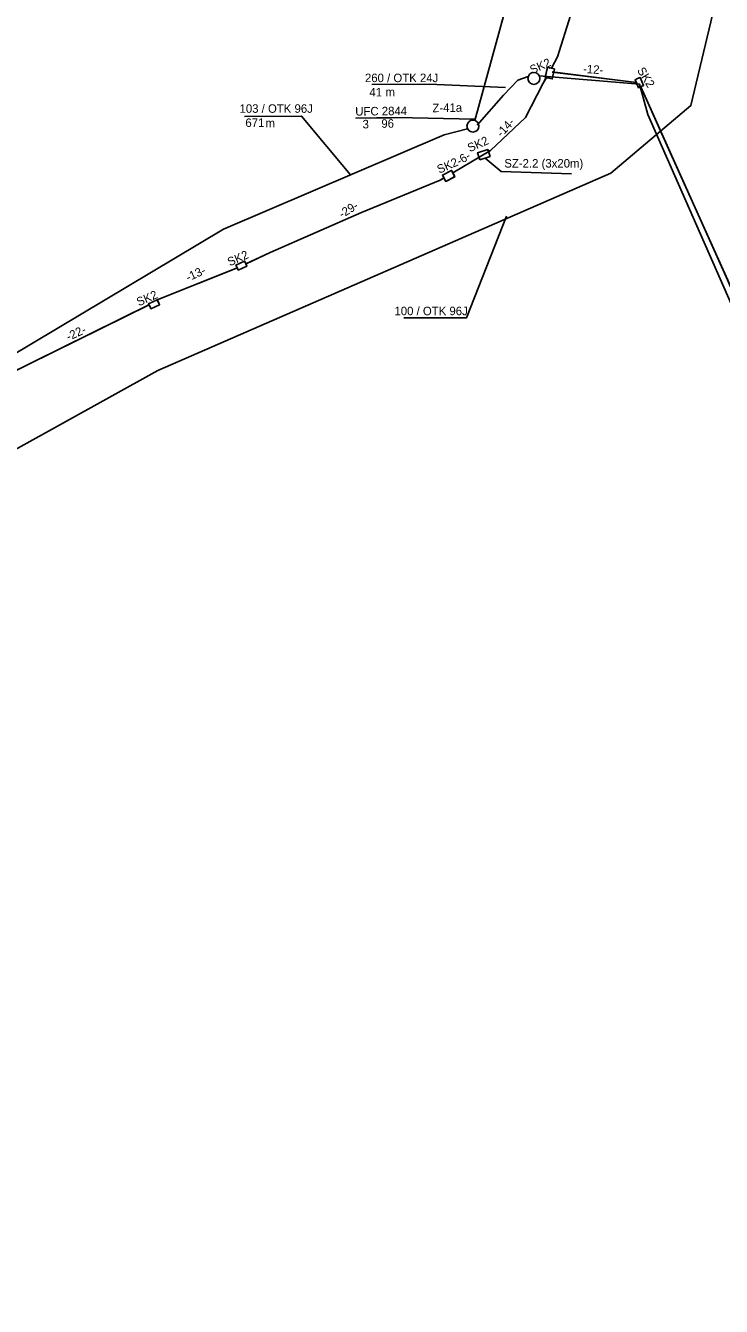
# Model space of a CAD drawing. Extents: x 6494530 to 6506885, y 5884901 to 5892312.
# Drawn here: x 6499684.5 to 6499772.4, y 5888475.1 to 5888637.2 of the extents above; entities that cross this region are included whole.
import ezdxf

# ---------------------------------------------------------------- set-up
doc = ezdxf.new("R2010")
doc.units = 0
for name, color, linetype in [('istniejca kanal tele kom maly ITS', 7, 'Continuous'), ('kabel W KANALIZACJI ISTN', 7, 'Continuous'), ('NOWY OPIS ZŁĄCZA', 7, 'Continuous'), ('opis kabla CCTV_OTK', 7, 'Continuous'), ('opis kabla otk', 7, 'Continuous'), ('OPIS MAŁEGO ITS', 7, 'Continuous'), ('opis PS', 7, 'Continuous'), ('opis SZ-2_2', 7, 'Continuous'), ('studnie do wyrysu', 7, 'Continuous'), ('trasa kanalizacji do wyrysu', 7, 'Continuous')]:
    doc.layers.add(name, color=color, linetype=linetype)

# ---------------------------------------------------------------- blocks, each defined once
blk = doc.blocks.new('TEARM3_5')
at = {"layer": 'studnie do wyrysu'}
blk.add_lwpolyline([(0, 0.35), (0.55, 0.35), (0.55, 0), (0.55, -0.35), (0, -0.35), (-0.55, -0.35), (-0.55, 0), (-0.55, 0.35)], close=True, dxfattribs=at)
blk = doc.blocks.new('TEARM3_6')
at = {"layer": 'studnie do wyrysu'}
blk.add_lwpolyline([(0, 0.32), (0.55, 0.32), (0.55, 0), (0.55, -0.32), (0, -0.32), (-0.55, -0.32), (-0.55, 0), (-0.55, 0.32)], close=True, dxfattribs=at)
blk = doc.blocks.new('tele120')
at = {"layer": 'studnie do wyrysu', "xscale": 1.090909, "yscale": 1.090909}
blk.add_blockref('TEARM3_6', (0.6, -0.35), dxfattribs=at)

msp = doc.modelspace()

# ---------------------------------------------------------------- linework, layer by layer
at = {"layer": 'istniejca kanal tele kom maly ITS'}
msp.add_lwpolyline([(6500005.53, 5888332.85), (6499994.42, 5888342.93), (6499979.26, 5888355.65), (6499961.32, 5888371.06), (6499943.49, 5888386.68), (6499923.11, 5888404.05), (6499877.59, 5888443.11), (6499875.32, 5888447.48), (6499861.27, 5888459.74), (6499862.17, 5888460.99), (6499853.69, 5888469.03), (6499847.95, 5888475.71), (6499814.98, 5888518.31), (6499806.59, 5888531.79), (6499796.2, 5888551.01), (6499785.25, 5888575.11), (6499782.35, 5888582.28), (6499763.12, 5888625.99), (6499762.1, 5888629.81), (6499749.41, 5888630.87)], dxfattribs=at)
at = {"layer": 'kabel W KANALIZACJI ISTN'}
for points in [[(6499462.29, 5888281.92), (6499524.88, 5888397.24), (6499591.48, 5888519.37), (6499652.66, 5888566.65), (6499701.18, 5888593.59), (6499758.48, 5888618.55), (6499768.58, 5888627.1), (6499771.58, 5888639.65), (6499711.36, 5888779.38), (6499680.35, 5888873.69), (6499596.81, 5888983.86)], [(6499667.02, 5888836.8), (6499719.47, 5888728.8), (6499717.8, 5888721.75), (6499747.16, 5888651.69), (6499746.55, 5888644.44), (6499741.28, 5888625.22)], [(6499748.01, 5888630.78), (6499746.69, 5888630.31), (6499744.9, 5888628.41), (6499741.57, 5888624.64)], [(6499740.35, 5888624.17), (6499737.4, 5888623.42), (6499709.5, 5888611.48), (6499631.17, 5888564.69), (6499588.84, 5888534.94), (6499577.22, 5888516.1), (6499526.7, 5888425.46), (6499472.49, 5888326.56), (6499452.72, 5888284.05), (6499447.9, 5888223.15), (6499447.62, 5888219.78), (6499439.18, 5888220.73), (6499410.94, 5888213.55), (6499402.79, 5888205.2), (6499402.51, 5888196.7)]]:
    msp.add_lwpolyline(points, dxfattribs=at)
msp.add_circle((6499741.03, 5888624.5), 0.757, dxfattribs=at)
at = {"layer": 'opis kabla otk'}
for points in [[(6499728.24, 5888629.77), (6499735.47, 5888629.8), (6499745.14, 5888629.39)], [(6499712.12, 5888625.74), (6499719.35, 5888625.77), (6499725.55, 5888618.32)], [(6499732.28, 5888600.23), (6499740.23, 5888600.25), (6499745.25, 5888613.09)]]:
    msp.add_lwpolyline(points, dxfattribs=at)
at = {"layer": 'OPIS MAŁEGO ITS'}
msp.add_circle((6499748.73, 5888630.54), 0.757, dxfattribs=at)
at = {"layer": 'opis PS'}
msp.add_lwpolyline([(6499730.71, 5888625.56), (6499726.23, 5888625.51), (6499728.13, 5888625.55), (6499726.23, 5888625.51), (6499731.39, 5888625.6), (6499741.27, 5888625.37)], dxfattribs=at)
at = {"layer": 'opis SZ-2_2'}
msp.add_lwpolyline([(6499742.55, 5888620.45), (6499744.6, 5888618.75), (6499753.47, 5888618.47)], dxfattribs=at)
at = {"layer": 'studnie do wyrysu'}
for points in [[(6499751.32, 5888631.76), (6499751.04, 5888630.49), (6499750.16, 5888630.68), (6499750.44, 5888631.95), (6499751.32, 5888631.76)], [(6499751.32, 5888631.76), (6499751.04, 5888630.49), (6499750.16, 5888630.68), (6499750.44, 5888631.95), (6499751.32, 5888631.76)], [(6499751.32, 5888631.76), (6499751.04, 5888630.49), (6499750.16, 5888630.68), (6499750.44, 5888631.95), (6499751.32, 5888631.76)], [(6499751.32, 5888631.76), (6499751.04, 5888630.49), (6499750.16, 5888630.68), (6499750.44, 5888631.95), (6499751.32, 5888631.76)], [(6499751.33, 5888631.75), (6499751.05, 5888630.48), (6499750.17, 5888630.67), (6499750.45, 5888631.94), (6499751.33, 5888631.75)], [(6499751.33, 5888631.75), (6499751.05, 5888630.48), (6499750.17, 5888630.67), (6499750.45, 5888631.94), (6499751.33, 5888631.75)], [(6499738.73, 5888618.11), (6499737.58, 5888617.51), (6499737.16, 5888618.3), (6499738.31, 5888618.9), (6499738.73, 5888618.11)], [(6499738.73, 5888618.11), (6499737.58, 5888617.51), (6499737.16, 5888618.3), (6499738.31, 5888618.9), (6499738.73, 5888618.11)], [(6499738.73, 5888618.11), (6499737.58, 5888617.51), (6499737.16, 5888618.3), (6499738.31, 5888618.9), (6499738.73, 5888618.11)], [(6499738.73, 5888618.11), (6499737.58, 5888617.51), (6499737.16, 5888618.3), (6499738.31, 5888618.9), (6499738.73, 5888618.11)], [(6499738.74, 5888618.1), (6499737.58, 5888617.5), (6499737.17, 5888618.3), (6499738.32, 5888618.9), (6499738.74, 5888618.1)], [(6499738.74, 5888618.1), (6499737.58, 5888617.5), (6499737.17, 5888618.3), (6499738.32, 5888618.9), (6499738.74, 5888618.1)]]:
    msp.add_lwpolyline(points, dxfattribs=at)
for points in [[(6499741.9, 5888620.25), (6499743.2, 5888620.67), (6499742.92, 5888621.54), (6499741.62, 5888621.13)], [(6499741.9, 5888620.25), (6499743.2, 5888620.67), (6499742.92, 5888621.54), (6499741.62, 5888621.13)], [(6499741.9, 5888620.25), (6499743.2, 5888620.67), (6499742.92, 5888621.54), (6499741.62, 5888621.13)], [(6499741.9, 5888620.25), (6499743.2, 5888620.67), (6499742.92, 5888621.54), (6499741.62, 5888621.13)], [(6499741.9, 5888620.24), (6499743.2, 5888620.66), (6499742.92, 5888621.53), (6499741.62, 5888621.12)], [(6499741.9, 5888620.24), (6499743.2, 5888620.66), (6499742.92, 5888621.53), (6499741.62, 5888621.12)]]:
    msp.add_lwpolyline(points, close=True, dxfattribs=at)
at = {"layer": 'trasa kanalizacji do wyrysu'}
for points in [[(6499751.49, 5888654.3), (6499753.34, 5888647.18), (6499753.38, 5888638.5), (6499751.71, 5888633.27), (6499750.94, 5888631.84)], [(6499751.49, 5888654.3), (6499753.34, 5888647.18), (6499753.38, 5888638.5), (6499751.71, 5888633.27), (6499750.94, 5888631.84)], [(6499751.49, 5888654.3), (6499753.34, 5888647.18), (6499753.38, 5888638.5), (6499751.71, 5888633.27), (6499750.94, 5888631.84)], [(6499751.49, 5888654.3), (6499753.34, 5888647.18), (6499753.38, 5888638.5), (6499751.71, 5888633.27), (6499750.94, 5888631.84)], [(6499751.49, 5888654.29), (6499753.34, 5888647.17), (6499753.38, 5888638.49), (6499751.71, 5888633.26), (6499750.95, 5888631.83)], [(6499751.49, 5888654.29), (6499753.34, 5888647.17), (6499753.38, 5888638.49), (6499751.71, 5888633.26), (6499750.95, 5888631.83)], [(6499761.68, 5888630.02), (6499751.05, 5888631.36)], [(6499761.68, 5888630.02), (6499751.05, 5888631.36)], [(6499761.68, 5888630.02), (6499751.05, 5888631.36)], [(6499761.68, 5888630.02), (6499751.05, 5888631.36)], [(6499761.69, 5888630.01), (6499751.06, 5888631.35)], [(6499761.69, 5888630.01), (6499751.06, 5888631.35)], [(6499750.3, 5888630.65), (6499749.88, 5888629.86), (6499747.69, 5888625.61), (6499743.26, 5888621.42), (6499738.47, 5888618.6)], [(6499750.3, 5888630.65), (6499749.88, 5888629.86), (6499747.69, 5888625.61), (6499743.26, 5888621.42), (6499738.47, 5888618.6)], [(6499750.3, 5888630.65), (6499749.88, 5888629.86), (6499747.69, 5888625.61), (6499743.26, 5888621.42), (6499738.47, 5888618.6)], [(6499750.3, 5888630.65), (6499749.88, 5888629.86), (6499747.69, 5888625.61), (6499743.26, 5888621.42), (6499738.47, 5888618.6)], [(6499750.31, 5888630.64), (6499749.88, 5888629.85), (6499747.69, 5888625.6), (6499743.26, 5888621.41), (6499738.48, 5888618.59)], [(6499750.31, 5888630.64), (6499749.88, 5888629.85), (6499747.69, 5888625.6), (6499743.26, 5888621.41), (6499738.48, 5888618.59)], [(6499773.91, 5888603.49), (6499773.23, 5888605.03), (6499765.59, 5888622.03), (6499762.24, 5888629.49)], [(6499773.91, 5888603.49), (6499773.23, 5888605.03), (6499765.59, 5888622.03), (6499762.24, 5888629.49)], [(6499773.91, 5888603.49), (6499773.23, 5888605.03), (6499765.59, 5888622.03), (6499762.24, 5888629.49)], [(6499773.91, 5888603.49), (6499773.23, 5888605.03), (6499765.59, 5888622.03), (6499762.24, 5888629.49)], [(6499773.91, 5888603.48), (6499773.24, 5888605.02), (6499765.6, 5888622.02), (6499762.24, 5888629.48)], [(6499773.91, 5888603.48), (6499773.24, 5888605.02), (6499765.6, 5888622.02), (6499762.24, 5888629.48)], [(6499737.35, 5888617.94), (6499736.9, 5888617.67), (6499726.93, 5888613.56), (6499715.4, 5888608.51), (6499712.32, 5888607.07)], [(6499737.35, 5888617.94), (6499736.9, 5888617.67), (6499726.93, 5888613.56), (6499715.4, 5888608.51), (6499712.32, 5888607.07)], [(6499737.35, 5888617.94), (6499736.9, 5888617.67), (6499726.93, 5888613.56), (6499715.4, 5888608.51), (6499712.32, 5888607.07)], [(6499737.35, 5888617.94), (6499736.9, 5888617.67), (6499726.93, 5888613.56), (6499715.4, 5888608.51), (6499712.32, 5888607.07)], [(6499737.36, 5888617.93), (6499736.9, 5888617.66), (6499726.93, 5888613.55), (6499715.4, 5888608.5), (6499712.33, 5888607.06)], [(6499737.36, 5888617.93), (6499736.9, 5888617.66), (6499726.93, 5888613.55), (6499715.4, 5888608.5), (6499712.33, 5888607.06)], [(6499701.1, 5888602.52), (6499711.23, 5888606.56)], [(6499701.1, 5888602.52), (6499711.23, 5888606.56)], [(6499701.1, 5888602.52), (6499711.23, 5888606.56)], [(6499701.1, 5888602.52), (6499711.23, 5888606.56)], [(6499701.1, 5888602.51), (6499711.24, 5888606.55)], [(6499701.1, 5888602.51), (6499711.24, 5888606.55)], [(6499681.8, 5888592.85), (6499700.06, 5888601.9)], [(6499681.8, 5888592.85), (6499700.06, 5888601.9)], [(6499681.8, 5888592.85), (6499700.06, 5888601.9)], [(6499681.8, 5888592.85), (6499700.06, 5888601.9)], [(6499681.8, 5888592.84), (6499700.07, 5888601.89)], [(6499681.8, 5888592.84), (6499700.07, 5888601.89)]]:
    msp.add_lwpolyline(points, dxfattribs=at)

# ---------------------------------------------------------------- block references
at = {"layer": 'studnie do wyrysu'}
for name, p, rotation in [('TEARM3_5', (6499762.07, 5888630.02), -66.00968403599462), ('TEARM3_5', (6499762.07, 5888630.02), -66.00968403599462), ('TEARM3_5', (6499762.07, 5888630.02), -66.00968403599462), ('TEARM3_5', (6499762.07, 5888630.02), -66.00968403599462), ('TEARM3_5', (6499762.07, 5888630.01), -66.00968403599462), ('TEARM3_5', (6499762.07, 5888630.01), -66.00968403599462), ('tele120', (6499711.05, 5888606.91), 24.40397169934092), ('tele120', (6499711.05, 5888606.92), 24.40397169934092), ('tele120', (6499711.05, 5888606.92), 24.40397169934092), ('tele120', (6499711.05, 5888606.92), 24.40397169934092), ('tele120', (6499711.05, 5888606.92), 24.40397169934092), ('tele120', (6499711.05, 5888606.91), 24.40397169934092), ('tele120', (6499700, 5888602.03), 24.80940834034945), ('tele120', (6499700, 5888602.03), 24.80940834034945), ('tele120', (6499700, 5888602.03), 24.80940834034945), ('tele120', (6499700, 5888602.03), 24.80940834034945), ('tele120', (6499700.01, 5888602.02), 24.80940834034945), ('tele120', (6499700.01, 5888602.02), 24.80940834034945)]:
    msp.add_blockref(name, p, dxfattribs=dict(at, rotation=rotation))

# ---------------------------------------------------------------- texts
at = {"layer": 'NOWY OPIS ZŁĄCZA'}
msp.add_text('Z-41a', height=1.075, rotation=0.9842, dxfattribs=at).set_placement((6499735.91, 5888626.26))
at = {"layer": 'opis kabla CCTV_OTK'}
for s, height, p in [('260 / OTK 24J', 1.075, (6499727.37, 5888630.07)), ('41', 1.075, (6499727.93, 5888628.26)), ('m', 1.07, (6499729.97, 5888628.29)), ('103 / OTK 96J', 1.075, (6499711.51, 5888626.19)), ('671', 1.075, (6499712.25, 5888624.4)), ('m', 1.07, (6499714.8, 5888624.36)), ('100 / OTK 96J', 1.075, (6499731.1, 5888600.57))]:
    msp.add_text(s, height=height, dxfattribs=at).set_placement(p)
at = {"layer": 'opis PS'}
for s, height, p in [('UFC 2844', 1.075, (6499726.15, 5888625.83)), ('3', 1.08, (6499727.07, 5888624.21)), ('96', 1.075, (6499729.45, 5888624.29))]:
    msp.add_text(s, height=height, rotation=0.6269, dxfattribs=at).set_placement(p)
at = {"layer": 'opis SZ-2_2'}
msp.add_text('SZ-2.2 (3x20m)', height=1.075, dxfattribs=at).set_placement((6499744.99, 5888619.26))
at = {"layer": 'studnie do wyrysu'}
for rotation, p in [(23.6947, (6499748.5, 5888631.07)), (23.6947, (6499748.5, 5888631.07)), (302.0016, (6499761.74, 5888631.55)), (302.0016, (6499761.74, 5888631.55)), (23.6947, (6499740.62, 5888621.19)), (23.6947, (6499740.62, 5888621.19)), (23.6947, (6499736.77, 5888618.47)), (23.6947, (6499736.77, 5888618.47)), (23.6947, (6499710.27, 5888606.75)), (23.6947, (6499710.27, 5888606.75)), (23.6947, (6499698.77, 5888601.69)), (23.6947, (6499698.77, 5888601.69))]:
    msp.add_text('SK2', height=1.075, rotation=rotation, dxfattribs=at).set_placement(p)
at = {"layer": 'trasa kanalizacji do wyrysu'}
for s, rotation, p in [('-12-', 355.992, (6499754.92, 5888631.24)), ('-12-', 355.992, (6499754.92, 5888631.24)), ('-14-', 47.8694, (6499744.66, 5888623.04)), ('-14-', 47.8694, (6499744.66, 5888623.04)), ('-6-', 31.8619, (6499739.34, 5888619.53)), ('-6-', 31.8619, (6499739.34, 5888619.53)), ('-29-', 31.8619, (6499724.47, 5888612.81)), ('-29-', 31.8619, (6499724.47, 5888612.81)), ('-13-', 24.7452, (6499705.02, 5888604.81)), ('-13-', 24.7452, (6499705.02, 5888604.81)), ('-22-', 24.7452, (6499689.89, 5888597.3)), ('-22-', 24.7452, (6499689.89, 5888597.3))]:
    msp.add_text(s, height=1.075, rotation=rotation, dxfattribs=at).set_placement(p)

doc.saveas('drawing.dxf')
